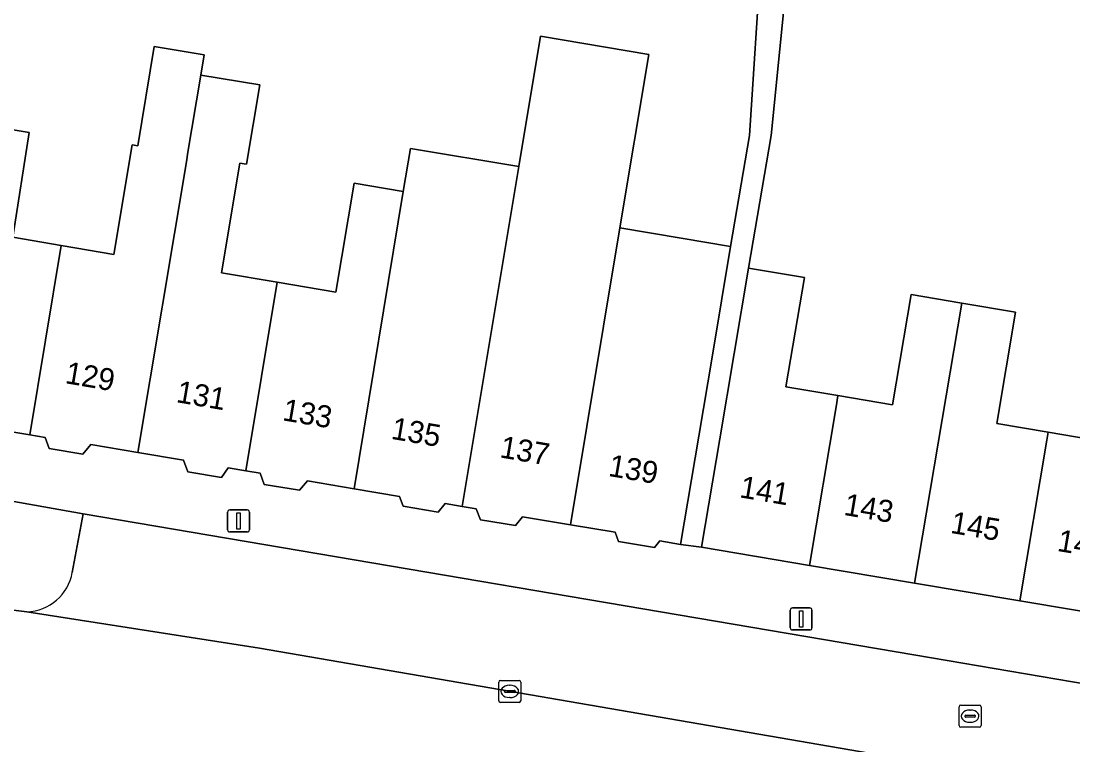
# Model space of a CAD drawing. Extents: x 161084 to 161928, y 385354 to 386522.
# Drawn here: x 161645.5 to 161693.33, y 385795.83 to 385828.73 of the extents above; entities that cross this region are included whole.
import ezdxf

# ---------------------------------------------------------------- set-up
doc = ezdxf.new("R2010")
doc.units = 0
for name, color, linetype in [('IMGEO_Berm_groen', 7, 'Continuous'), ('IMGEO_Brandkraan', 7, 'Continuous'), ('IMGEO_Erf', 7, 'Continuous'), ('IMGEO_Kolk', 7, 'Continuous'), ('IMGEO_Lichtmast', 7, 'Continuous'), ('IMGEO_Pand', 7, 'Continuous'), ('IMGEO_Pand_nummerreeks', 7, 'Continuous'), ('IMGEO_Parkeervlak_open', 7, 'Continuous'), ('IMGEO_Rijbaan_lokaal_open', 7, 'Continuous'), ('IMGEO_Voetpad_open', 7, 'Continuous')]:
    doc.layers.add(name, color=color, linetype=linetype)

msp = doc.modelspace()

# ---------------------------------------------------------------- linework, layer by layer
at = {"layer": 'IMGEO_Berm_groen'}
for points in [[(161648.333, 385806.335), (161634.682, 385808.756), (161634.892, 385802.634), (161639.547, 385802.657), (161645.765, 385801.884)], [(161647.836, 385803.668), (161648.333, 385806.335)]]:
    msp.add_lwpolyline(points, dxfattribs=at)
msp.add_arc((161645.697, 385804.057), 2.174, 271.7994, 349.6851, dxfattribs=at)
at = {"layer": 'IMGEO_Brandkraan'}
for p, q in [((161688.157, 385796.711), (161688.157, 385797.563)), ((161688.232, 385797.637), (161689.084, 385797.637)), ((161688.645, 385797.417), (161688.67, 385797.417)), ((161689.158, 385797.563), (161689.158, 385796.711)), ((161688.416, 385797.131), (161688.416, 385797.143)), ((161688.854, 385797.094), (161688.456, 385797.094)), ((161688.459, 385797.18), (161688.857, 385797.18)), ((161688.9, 385797.143), (161688.9, 385797.131)), ((161689.084, 385796.637), (161688.232, 385796.637)), ((161688.668, 385796.857), (161688.643, 385796.857))]:
    msp.add_line(p, q, dxfattribs=at)
for points in [[(161688.157, 385796.711), (161688.157, 385797.563)], [(161688.232, 385797.637), (161689.084, 385797.637)], [(161689.158, 385797.563), (161689.158, 385796.711)], [(161689.084, 385796.637), (161688.232, 385796.637)]]:
    msp.add_lwpolyline(points, dxfattribs=at)
for centre, radius, start, end in [((161688.234, 385797.561), 0.0765, 91.552, 178.448), ((161688.234, 385797.561), 0.0765, 91.552, 178.448), ((161689.082, 385797.561), 0.0765, 1.552, 88.448), ((161689.082, 385797.561), 0.0765, 1.552, 88.448), ((161688.456, 385797.14), 0.0403, 85.8775, 175.7526), ((161688.453, 385797.13), 0.0366, 178.938, 274.7102), ((161688.857, 385797.137), 0.043, 264.8664, 352.4533), ((161688.861, 385797.142), 0.0386, 1.7309, 96.639), ((161688.234, 385796.713), 0.0765, 181.552, 268.448), ((161688.234, 385796.713), 0.0765, 181.552, 268.448), ((161689.082, 385796.713), 0.0765, 271.552, 358.448), ((161689.082, 385796.713), 0.0765, 271.552, 358.448)]:
    msp.add_arc(centre, radius, start, end, dxfattribs=at)
for centre, major_axis, ratio, start_param, end_param in [((161688.644, 385797.137), (-0.387, 0.002), 0.722429, 4.712389, 7.853982), ((161688.669, 385797.137), (-0.39, 0.002), 0.717154, 1.570796, 4.712389)]:
    msp.add_ellipse(centre, major_axis=major_axis, ratio=ratio, start_param=start_param, end_param=end_param, dxfattribs=at)
at = {"layer": 'IMGEO_Erf'}
for points in [[(161643.215, 385824.11), (161645.872, 385823.662), (161645.124, 385818.901), (161647.335, 385818.528), (161649.717, 385818.126), (161650.556, 385823.098), (161650.811, 385823.055), (161651.563, 385827.573), (161653.83, 385827.195), (161653.677, 385826.272), (161656.361, 385825.825), (161655.761, 385822.222), (161655.458, 385822.271), (161654.618, 385817.286), (161657.157, 385816.858), (161659.811, 385816.41), (161660.647, 385821.365), (161662.885, 385820.988), (161663.211, 385822.945), (161668.135, 385822.125), (161669.12, 385828.038), (161674.045, 385827.217), (161672.732, 385819.331), (161675.522, 385818.861), (161677.762, 385818.488), (161678.627, 385823.527), (161679.159, 385831.693)], [(161695.05, 385830.106), (161691.134, 385829.927), (161691.081, 385831.09), (161689.013, 385830.929), (161689.05, 385829.783), (161685.088, 385829.654), (161685.052, 385830.78), (161684.151, 385830.717), (161684.209, 385829.638), (161680.199, 385829.423), (161679.605, 385823.532), (161678.588, 385817.503), (161681.12, 385817.075), (161680.282, 385812.106), (161682.639, 385811.709), (161685.125, 385811.29), (161685.97, 385816.301), (161688.279, 385815.912), (161690.727, 385815.499), (161689.874, 385810.44), (161692.211, 385810.046), (161694.79, 385809.612)]]:
    msp.add_lwpolyline(points, dxfattribs=at)
at = {"layer": 'IMGEO_Kolk'}
for p, q in [((161667.227, 385797.837), (161667.227, 385798.689)), ((161667.302, 385798.763), (161668.154, 385798.763)), ((161667.715, 385798.543), (161667.74, 385798.543)), ((161668.228, 385798.689), (161668.228, 385797.837)), ((161667.486, 385798.257), (161667.486, 385798.269)), ((161667.924, 385798.22), (161667.526, 385798.22)), ((161667.529, 385798.306), (161667.927, 385798.306)), ((161667.738, 385797.983), (161667.713, 385797.983)), ((161667.97, 385798.269), (161667.97, 385798.257)), ((161668.154, 385797.763), (161667.302, 385797.763))]:
    msp.add_line(p, q, dxfattribs=at)
for points in [[(161667.227, 385797.837), (161667.227, 385798.689)], [(161667.302, 385798.763), (161668.154, 385798.763)], [(161668.228, 385798.689), (161668.228, 385797.837)], [(161668.154, 385797.763), (161667.302, 385797.763)]]:
    msp.add_lwpolyline(points, dxfattribs=at)
for centre, radius, start, end in [((161667.304, 385798.687), 0.0765, 91.552, 178.448), ((161667.304, 385798.687), 0.0765, 91.552, 178.448), ((161668.152, 385798.687), 0.0765, 1.552, 88.448), ((161668.152, 385798.687), 0.0765, 1.552, 88.448), ((161667.304, 385797.839), 0.0765, 181.552, 268.448), ((161667.304, 385797.839), 0.0765, 181.552, 268.448), ((161667.526, 385798.266), 0.0403, 85.8775, 175.7526), ((161667.523, 385798.256), 0.0366, 178.938, 274.7102), ((161667.927, 385798.263), 0.043, 264.8664, 352.4533), ((161667.931, 385798.268), 0.0386, 1.7309, 96.639), ((161668.152, 385797.839), 0.0765, 271.552, 358.448), ((161668.152, 385797.839), 0.0765, 271.552, 358.448)]:
    msp.add_arc(centre, radius, start, end, dxfattribs=at)
for centre, major_axis, ratio, start_param, end_param in [((161667.714, 385798.263), (-0.387, 0.002), 0.722429, 4.712389, 7.853982), ((161667.739, 385798.263), (-0.39, 0.002), 0.717154, 1.570796, 4.712389)]:
    msp.add_ellipse(centre, major_axis=major_axis, ratio=ratio, start_param=start_param, end_param=end_param, dxfattribs=at)
at = {"layer": 'IMGEO_Lichtmast'}
for p, q in [((161654.998, 385806.508), (161655.788, 385806.508)), ((161655.788, 385806.508), (161654.998, 385806.508)), ((161654.898, 385805.608), (161654.898, 385806.408)), ((161654.898, 385806.408), (161654.898, 385805.608)), ((161655.888, 385806.408), (161655.888, 385805.608)), ((161655.888, 385805.608), (161655.888, 385806.408)), ((161655.788, 385805.508), (161654.998, 385805.508)), ((161654.998, 385805.508), (161655.788, 385805.508)), ((161680.478, 385801.154), (161680.478, 385801.954)), ((161680.478, 385801.954), (161680.478, 385801.154)), ((161680.578, 385802.054), (161681.368, 385802.054)), ((161681.368, 385802.054), (161680.578, 385802.054)), ((161681.468, 385801.954), (161681.468, 385801.154)), ((161681.468, 385801.154), (161681.468, 385801.954)), ((161681.368, 385801.054), (161680.578, 385801.054)), ((161680.578, 385801.054), (161681.368, 385801.054))]:
    msp.add_line(p, q, dxfattribs=at)
for points in [[(161655.318, 385806.383), (161655.468, 385806.383), (161655.468, 385805.633), (161655.318, 385805.633), (161655.318, 385806.383)], [(161680.898, 385801.929), (161681.048, 385801.929), (161681.048, 385801.179), (161680.898, 385801.179), (161680.898, 385801.929)]]:
    msp.add_lwpolyline(points, dxfattribs=at)
for centre, start, end in [((161654.998, 385806.408), 90, 180), ((161654.998, 385806.408), 90, 180), ((161655.788, 385806.408), 0, 90), ((161655.788, 385806.408), 360, 90), ((161654.998, 385805.608), 180, 270), ((161654.998, 385805.608), 180, 270), ((161655.788, 385805.608), 270, 0), ((161655.788, 385805.608), 270, 0), ((161680.578, 385801.954), 90, 180), ((161680.578, 385801.954), 90, 180), ((161681.368, 385801.954), 0, 90), ((161681.368, 385801.954), 360, 90), ((161680.578, 385801.154), 180, 270), ((161680.578, 385801.154), 180, 270), ((161681.368, 385801.154), 270, 0), ((161681.368, 385801.154), 270, 0)]:
    msp.add_arc(centre, 0.1, start, end, dxfattribs=at)
at = {"layer": 'IMGEO_Pand'}
for points in [[(161672.732, 385819.331), (161674.045, 385827.217), (161669.12, 385828.038), (161668.135, 385822.125), (161666.984, 385815.214), (161665.561, 385806.671), (161666.203, 385806.562), (161666.388, 385806.067), (161667.98, 385805.798), (161668.312, 385806.2), (161670.484, 385805.838)], [(161653.036, 385822.429), (161653.077, 385822.673), (161653.677, 385826.272), (161653.83, 385827.195), (161651.563, 385827.573), (161650.811, 385823.055), (161650.556, 385823.098), (161649.717, 385818.126), (161647.335, 385818.528), (161645.9, 385809.919), (161646.598, 385809.801), (161646.784, 385809.301), (161648.318, 385809.043), (161648.682, 385809.483), (161650.819, 385809.123)], [(161657.157, 385816.858), (161654.618, 385817.286), (161655.458, 385822.271), (161655.761, 385822.222), (161656.361, 385825.825), (161653.677, 385826.272), (161653.077, 385822.673), (161653.036, 385822.429), (161650.819, 385809.123), (161652.893, 385808.773), (161653.091, 385808.244), (161654.62, 385807.992), (161654.924, 385808.426), (161655.731, 385808.29)], [(161643.096, 385810.421), (161643.277, 385809.935), (161644.872, 385809.666), (161645.181, 385810.04), (161645.9, 385809.919), (161647.335, 385818.528), (161645.124, 385818.901), (161645.872, 385823.662), (161643.215, 385824.11), (161640.991, 385810.776)], [(161666.984, 385815.214), (161668.135, 385822.125), (161663.211, 385822.945), (161662.885, 385820.988), (161660.644, 385807.473), (161662.719, 385807.123), (161662.885, 385806.675), (161664.466, 385806.409), (161664.79, 385806.801), (161665.561, 385806.671)], [(161662.885, 385820.988), (161660.647, 385821.365), (161659.811, 385816.41), (161657.157, 385816.858), (161655.731, 385808.29), (161656.372, 385808.182), (161656.561, 385807.673), (161658.171, 385807.402), (161658.525, 385807.83), (161660.644, 385807.473)], [(161676.942, 385813.543), (161677.762, 385818.488), (161675.522, 385818.861), (161672.732, 385819.331), (161670.484, 385805.838), (161672.52, 385805.495), (161672.675, 385805.081), (161674.302, 385804.807), (161674.543, 385805.099), (161675.49, 385804.939), (161676.322, 385809.87)], [(161681.351, 385803.989), (161682.582, 385811.294), (161682.639, 385811.709), (161680.282, 385812.106), (161681.12, 385817.075), (161678.588, 385817.503), (161677.28, 385809.747), (161676.449, 385804.816)], [(161686.134, 385803.183), (161688.279, 385815.912), (161685.97, 385816.301), (161685.125, 385811.29), (161682.639, 385811.709), (161682.582, 385811.294), (161681.351, 385803.989)], [(161690.918, 385802.376), (161692.149, 385809.68), (161692.211, 385810.046), (161689.874, 385810.44), (161690.727, 385815.499), (161688.279, 385815.912), (161686.134, 385803.183)], [(161695.702, 385801.569), (161697.846, 385814.296), (161695.642, 385814.668), (161694.79, 385809.612), (161692.211, 385810.046), (161692.149, 385809.68), (161690.918, 385802.376)]]:
    msp.add_lwpolyline(points, close=True, dxfattribs=at)
at = {"layer": 'IMGEO_Parkeervlak_open'}
for points in [[(161710.123, 385795.864), (161701.156, 385797.366), (161686.902, 385799.79), (161648.333, 385806.335), (161647.836, 385803.668)], [(161645.765, 385801.884), (161656.339, 385800.232), (161738.63, 385786.063), (161743.505, 385784.949), (161752.732, 385782.712)]]:
    msp.add_lwpolyline(points, dxfattribs=at)
msp.add_arc((161645.697, 385804.057), 2.174, 271.7994, 349.6851, dxfattribs=at)
at = {"layer": 'IMGEO_Rijbaan_lokaal_open'}
msp.add_lwpolyline([(161656.339, 385800.232), (161645.765, 385801.884), (161639.547, 385802.657), (161634.892, 385802.634), (161635.326, 385796.428), (161635.344, 385796.097), (161640.313, 385796.088), (161644.459, 385795.399), (161737.873, 385779.587), (161757.139, 385774.568), (161758.687, 385780.965), (161752.732, 385782.712), (161743.505, 385784.949), (161738.63, 385786.063)], close=True, dxfattribs=at)
at = {"layer": 'IMGEO_Voetpad_open'}
msp.add_lwpolyline([(161679.605, 385823.532), (161680.199, 385829.423), (161680.075, 385831.736), (161679.159, 385831.693), (161678.627, 385823.527), (161677.762, 385818.488), (161676.942, 385813.543), (161676.322, 385809.87), (161675.49, 385804.939), (161676.449, 385804.816), (161677.28, 385809.747), (161678.588, 385817.503)], close=True, dxfattribs=at)
for points in [[(161695.702, 385801.569), (161690.918, 385802.376), (161686.134, 385803.183), (161681.351, 385803.989), (161676.449, 385804.816), (161675.49, 385804.939), (161674.543, 385805.099), (161674.302, 385804.807), (161672.675, 385805.081), (161672.52, 385805.495), (161670.484, 385805.838), (161668.312, 385806.2), (161667.98, 385805.798), (161666.388, 385806.067), (161666.203, 385806.562), (161665.561, 385806.671), (161664.79, 385806.801), (161664.466, 385806.409), (161662.885, 385806.675), (161662.719, 385807.123), (161660.644, 385807.473), (161658.525, 385807.83), (161658.171, 385807.402), (161656.561, 385807.673), (161656.372, 385808.182), (161655.731, 385808.29), (161654.924, 385808.426), (161654.62, 385807.992), (161653.091, 385808.244), (161652.893, 385808.773), (161650.819, 385809.123), (161648.682, 385809.483), (161648.318, 385809.043), (161646.784, 385809.301), (161646.598, 385809.801), (161645.9, 385809.919), (161645.181, 385810.04)], [(161634.682, 385808.756), (161648.333, 385806.335), (161686.902, 385799.79), (161701.156, 385797.366)]]:
    msp.add_lwpolyline(points, dxfattribs=at)

# ---------------------------------------------------------------- texts
at = {"layer": 'IMGEO_Pand_nummerreeks'}
for s, rotation, p in [('129', 350.317, (161647.47, 385812.277)), ('131', 350.317, (161652.524, 385811.414)), ('133', 350.317, (161657.352, 385810.59)), ('135', 350.317, (161662.293, 385809.747)), ('137', 350.317, (161667.234, 385808.904)), ('139', 350.317, (161672.174, 385808.06)), ('141', 350.4269, (161678.137, 385807.088)), ('143', 350.4269, (161682.876, 385806.288)), ('145', 350.4269, (161687.727, 385805.47)), ('147', 350.4269, (161692.578, 385804.652))]:
    msp.add_text(s, height=1, rotation=rotation, dxfattribs=at).set_placement(p)

doc.saveas('drawing.dxf')
